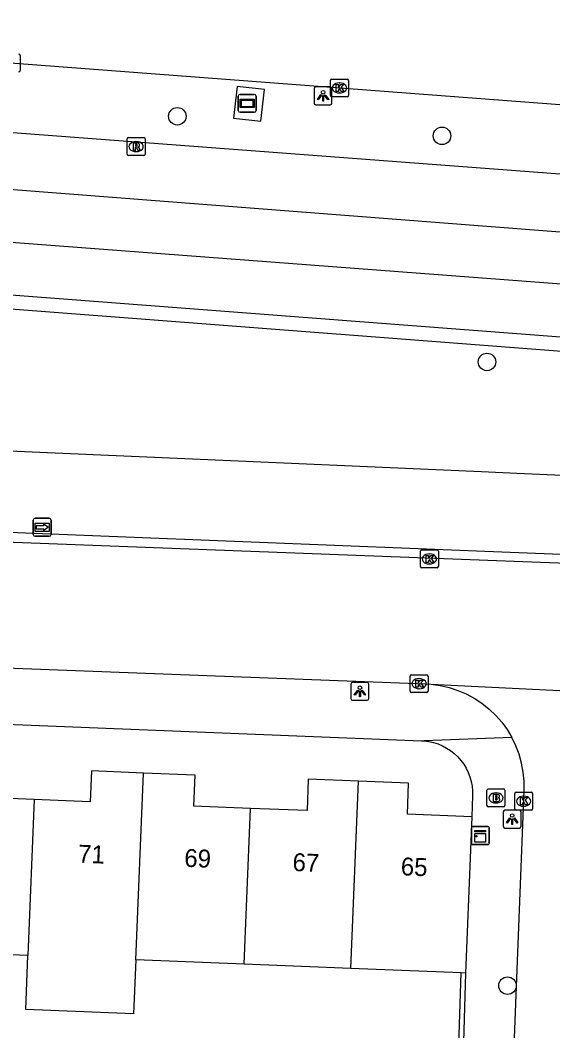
# Model space of a CAD drawing. Extents: x 161355 to 162026, y 386504 to 387459.
# Drawn here: x 161812.2 to 161842, y 387385.9 to 387442.3 of the extents above; entities that cross this region are included whole.
import ezdxf

# ---------------------------------------------------------------- set-up
doc = ezdxf.new("R2010")
doc.units = 0
for name, color, linetype in [('IMGEO_Berm_groen', 7, 'Continuous'), ('IMGEO_Boom', 7, 'Continuous'), ('IMGEO_Brandkraan', 7, 'Continuous'), ('IMGEO_Fietspad_open', 7, 'Continuous'), ('IMGEO_Kast', 7, 'Continuous'), ('IMGEO_Kolk', 7, 'Continuous'), ('IMGEO_Lichtpunt', 7, 'Continuous'), ('IMGEO_Muur', 7, 'Continuous'), ('IMGEO_Pand', 7, 'Continuous'), ('IMGEO_Pand_nummerreeks', 7, 'Continuous'), ('IMGEO_Reclamebord', 7, 'Continuous'), ('IMGEO_Rijbaan_lokaal_gesloten', 7, 'Continuous'), ('IMGEO_Rijbaan_lokaal_open', 7, 'Continuous'), ('IMGEO_Rioolput', 7, 'Continuous'), ('IMGEO_Voetpad_open', 7, 'Continuous'), ('IMGEO_Wegwijzer', 7, 'Continuous')]:
    doc.layers.add(name, color=color, linetype=linetype)

msp = doc.modelspace()

# ---------------------------------------------------------------- linework, layer by layer
at = {"layer": 'IMGEO_Berm_groen'}
msp.add_lwpolyline([(161854.5, 387416.362), (161852.696, 387416.441), (161839.957, 387417), (161837.987, 387417.086), (161819.309, 387417.905), (161806.481, 387418.468), (161791.763, 387419.113), (161781.987, 387419.542), (161782.022, 387420.329), (161782.38, 387428.436), (161918.301, 387418.004)], dxfattribs=at)
at = {"layer": 'IMGEO_Boom'}
for centre in [(161821.012, 387436.934), (161835.781, 387435.838), (161838.293, 387423.222), (161839.44, 387388.407)]:
    msp.add_circle(centre, 0.489, dxfattribs=at)
at = {"layer": 'IMGEO_Brandkraan'}
for p, q in [((161838.296, 387398.459), (161838.296, 387399.311)), ((161838.371, 387399.385), (161839.223, 387399.385)), ((161838.784, 387399.165), (161838.809, 387399.165)), ((161839.297, 387399.311), (161839.297, 387398.459)), ((161839.223, 387398.385), (161838.371, 387398.385)), ((161838.807, 387398.605), (161838.782, 387398.605))]:
    msp.add_line(p, q, dxfattribs=at)
for points in [[(161838.296, 387398.459), (161838.296, 387399.311)], [(161838.371, 387399.385), (161839.223, 387399.385)], [(161838.644, 387399.085), (161838.644, 387398.685), (161838.857, 387398.685)], [(161838.875, 387399.085), (161838.644, 387399.085)], [(161838.823, 387399.004), (161838.769, 387399.004), (161838.769, 387398.928)], [(161838.769, 387398.928), (161838.822, 387398.928)], [(161839.297, 387399.311), (161839.297, 387398.459)], [(161839.223, 387398.385), (161838.371, 387398.385)], [(161838.831, 387398.852), (161838.769, 387398.852), (161838.769, 387398.771)], [(161838.769, 387398.771), (161838.831, 387398.771)]]:
    msp.add_lwpolyline(points, dxfattribs=at)
for centre, radius, start, end in [((161838.373, 387399.309), 0.0765, 91.552, 178.448), ((161838.373, 387399.309), 0.0765, 91.552, 178.448), ((161838.824, 387398.966), 0.0379, 267.8285, 90.9355), ((161838.879, 387398.94), 0.145, 59.4692, 91.5367), ((161838.904, 387398.987), 0.0922, 285.5137, 58.1501), ((161839.221, 387399.309), 0.0765, 1.552, 88.448), ((161839.221, 387399.309), 0.0765, 1.552, 88.448), ((161838.373, 387398.461), 0.0765, 181.552, 268.448), ((161838.373, 387398.461), 0.0765, 181.552, 268.448), ((161838.832, 387398.811), 0.0404, 269.8759, 90.5077), ((161838.863, 387398.936), 0.251, 268.6676, 293.5347), ((161838.909, 387398.795), 0.105, 301.3115, 78.989), ((161839.221, 387398.461), 0.0765, 271.552, 358.448), ((161839.221, 387398.461), 0.0765, 271.552, 358.448)]:
    msp.add_arc(centre, radius, start, end, dxfattribs=at)
for centre, major_axis, ratio, start_param, end_param in [((161838.783, 387398.885), (-0.387, 0.002), 0.722429, 4.712389, 7.853982), ((161838.808, 387398.885), (-0.39, 0.002), 0.717154, 1.570796, 4.712389)]:
    msp.add_ellipse(centre, major_axis=major_axis, ratio=ratio, start_param=start_param, end_param=end_param, dxfattribs=at)
at = {"layer": 'IMGEO_Fietspad_open'}
for points in [[(161969.595, 387424.942), (161965.314, 387425.138), (161946.34, 387425.846), (161783.221, 387438.164), (161780.263, 387438.388)], [(161963.225, 387422.05), (161951.49, 387422.394), (161934.858, 387423.31), (161779.649, 387435.327)]]:
    msp.add_lwpolyline(points, dxfattribs=at)
at = {"layer": 'IMGEO_Kast'}
for p, q in [((161837.498, 387397.286), (161838.339, 387397.286)), ((161838.339, 387397.286), (161837.498, 387397.286)), ((161837.423, 387396.361), (161837.423, 387397.202)), ((161837.423, 387397.202), (161837.423, 387396.361)), ((161838.423, 387397.211), (161838.423, 387396.37)), ((161838.423, 387396.37), (161838.423, 387397.211)), ((161838.348, 387396.286), (161837.507, 387396.286)), ((161837.507, 387396.286), (161838.348, 387396.286))]:
    msp.add_line(p, q, dxfattribs=at)
for points in [[(161837.618, 387397.076), (161838.218, 387397.076), (161838.218, 387396.991), (161837.618, 387396.991), (161837.618, 387397.076)], [(161837.618, 387396.901), (161838.218, 387396.901), (161838.218, 387396.412), (161837.618, 387396.412), (161837.618, 387396.901)]]:
    msp.add_lwpolyline(points, dxfattribs=at)
msp.add_circle((161837.702, 387396.75), 0.0377, dxfattribs=at)
for centre, start, end in [((161837.501, 387397.208), 92.4484, 184.2845), ((161837.501, 387397.208), 92.4484, 184.2845), ((161838.345, 387397.208), 2.4484, 94.2845), ((161838.345, 387397.208), 2.4484, 94.2845), ((161837.501, 387396.364), 182.4484, 274.2845), ((161837.501, 387396.364), 182.4484, 274.2845), ((161838.345, 387396.364), 272.4484, 4.2845), ((161838.345, 387396.364), 272.4484, 4.2845)]:
    msp.add_arc(centre, 0.0779, start, end, dxfattribs=at)
at = {"layer": 'IMGEO_Kolk'}
for p, q in [((161812.238, 387440.333), (161812.238, 387439.481)), ((161829.636, 387439.013), (161830.488, 387439.013)), ((161829.561, 387438.087), (161829.561, 387438.939)), ((161830.049, 387438.793), (161830.074, 387438.793)), ((161830.562, 387438.939), (161830.562, 387438.087)), ((161830.488, 387438.013), (161829.636, 387438.013)), ((161830.072, 387438.233), (161830.047, 387438.233)), ((161834.58, 387411.8), (161834.58, 387412.652)), ((161834.655, 387412.726), (161835.507, 387412.726)), ((161835.068, 387412.506), (161835.093, 387412.506)), ((161835.581, 387412.652), (161835.581, 387411.8)), ((161835.091, 387411.946), (161835.066, 387411.946)), ((161835.507, 387411.726), (161834.655, 387411.726)), ((161834.005, 387404.838), (161834.005, 387405.69)), ((161834.08, 387405.764), (161834.932, 387405.764)), ((161835.006, 387405.69), (161835.006, 387404.838)), ((161834.493, 387405.544), (161834.518, 387405.544)), ((161834.932, 387404.764), (161834.08, 387404.764)), ((161834.516, 387404.984), (161834.491, 387404.984)), ((161839.842, 387398.277), (161839.842, 387399.129)), ((161839.917, 387399.203), (161840.769, 387399.203)), ((161840.33, 387398.983), (161840.355, 387398.983)), ((161840.843, 387399.129), (161840.843, 387398.277)), ((161840.353, 387398.423), (161840.328, 387398.423)), ((161840.769, 387398.203), (161839.917, 387398.203))]:
    msp.add_line(p, q, dxfattribs=at)
for points in [[(161812.238, 387440.333), (161812.238, 387439.481)], [(161829.636, 387439.013), (161830.488, 387439.013)], [(161829.561, 387438.087), (161829.561, 387438.939)], [(161829.882, 387438.713), (161830.005, 387438.713), (161830.005, 387438.562), (161830.135, 387438.713), (161830.299, 387438.713), (161830.153, 387438.562), (161830.306, 387438.313), (161830.154, 387438.313), (161830.069, 387438.477), (161830.005, 387438.41), (161830.005, 387438.313), (161829.882, 387438.313), (161829.882, 387438.713)], [(161830.562, 387438.939), (161830.562, 387438.087)], [(161830.488, 387438.013), (161829.636, 387438.013)], [(161834.58, 387411.8), (161834.58, 387412.652)], [(161834.655, 387412.726), (161835.507, 387412.726)], [(161835.581, 387412.652), (161835.581, 387411.8)], [(161834.901, 387412.426), (161835.024, 387412.426), (161835.024, 387412.275), (161835.154, 387412.426), (161835.318, 387412.426), (161835.172, 387412.275), (161835.325, 387412.026), (161835.173, 387412.026), (161835.088, 387412.19), (161835.024, 387412.123), (161835.024, 387412.026), (161834.901, 387412.026), (161834.901, 387412.426)], [(161835.507, 387411.726), (161834.655, 387411.726)], [(161834.005, 387404.838), (161834.005, 387405.69)], [(161834.08, 387405.764), (161834.932, 387405.764)], [(161835.006, 387405.69), (161835.006, 387404.838)], [(161834.326, 387405.464), (161834.449, 387405.464), (161834.449, 387405.313), (161834.579, 387405.464), (161834.743, 387405.464), (161834.597, 387405.313), (161834.75, 387405.064), (161834.598, 387405.064), (161834.513, 387405.228), (161834.449, 387405.161), (161834.449, 387405.064), (161834.326, 387405.064), (161834.326, 387405.464)], [(161834.932, 387404.764), (161834.08, 387404.764)], [(161839.842, 387398.277), (161839.842, 387399.129)], [(161839.917, 387399.203), (161840.769, 387399.203)], [(161840.843, 387399.129), (161840.843, 387398.277)], [(161840.163, 387398.903), (161840.286, 387398.903), (161840.286, 387398.752), (161840.416, 387398.903), (161840.58, 387398.903), (161840.434, 387398.752), (161840.587, 387398.503), (161840.435, 387398.503), (161840.35, 387398.667), (161840.286, 387398.6), (161840.286, 387398.503), (161840.163, 387398.503), (161840.163, 387398.903)], [(161840.769, 387398.203), (161839.917, 387398.203)]]:
    msp.add_lwpolyline(points, dxfattribs=at)
for centre, start, end in [((161812.162, 387440.331), 1.552, 88.448), ((161812.162, 387440.331), 1.552, 88.448), ((161812.162, 387439.483), 271.552, 358.448), ((161812.162, 387439.483), 271.552, 358.448), ((161829.638, 387438.937), 91.552, 178.448), ((161829.638, 387438.937), 91.552, 178.448), ((161830.486, 387438.937), 1.552, 88.448), ((161830.486, 387438.937), 1.552, 88.448), ((161829.638, 387438.089), 181.552, 268.448), ((161829.638, 387438.089), 181.552, 268.448), ((161830.486, 387438.089), 271.552, 358.448), ((161830.486, 387438.089), 271.552, 358.448), ((161834.657, 387412.65), 91.552, 178.448), ((161834.657, 387412.65), 91.552, 178.448), ((161835.505, 387412.65), 1.552, 88.448), ((161835.505, 387412.65), 1.552, 88.448), ((161834.657, 387411.802), 181.552, 268.448), ((161834.657, 387411.802), 181.552, 268.448), ((161835.505, 387411.802), 271.552, 358.448), ((161835.505, 387411.802), 271.552, 358.448), ((161834.082, 387405.688), 91.552, 178.448), ((161834.082, 387405.688), 91.552, 178.448), ((161834.93, 387405.688), 1.552, 88.448), ((161834.93, 387405.688), 1.552, 88.448), ((161834.082, 387404.84), 181.552, 268.448), ((161834.082, 387404.84), 181.552, 268.448), ((161834.93, 387404.84), 271.552, 358.448), ((161834.93, 387404.84), 271.552, 358.448), ((161839.919, 387399.127), 91.552, 178.448), ((161839.919, 387399.127), 91.552, 178.448), ((161840.767, 387399.127), 1.552, 88.448), ((161840.767, 387399.127), 1.552, 88.448), ((161839.919, 387398.279), 181.552, 268.448), ((161839.919, 387398.279), 181.552, 268.448), ((161840.767, 387398.279), 271.552, 358.448), ((161840.767, 387398.279), 271.552, 358.448)]:
    msp.add_arc(centre, 0.0765, start, end, dxfattribs=at)
for centre, major_axis, ratio, start_param, end_param in [((161830.048, 387438.513), (-0.387, 0.002), 0.722429, 4.712389, 7.853982), ((161830.073, 387438.513), (-0.39, 0.002), 0.717154, 1.570796, 4.712389), ((161835.067, 387412.226), (-0.387, 0.002), 0.722429, 4.712389, 7.853982), ((161835.092, 387412.226), (-0.39, 0.002), 0.717154, 1.570796, 4.712389), ((161834.492, 387405.264), (-0.387, 0.002), 0.722429, 4.712389, 7.853982), ((161834.517, 387405.264), (-0.39, 0.002), 0.717154, 1.570796, 4.712389), ((161840.329, 387398.703), (-0.387, 0.002), 0.722429, 4.712389, 7.853982), ((161840.354, 387398.703), (-0.39, 0.002), 0.717154, 1.570796, 4.712389)]:
    msp.add_ellipse(centre, major_axis=major_axis, ratio=ratio, start_param=start_param, end_param=end_param, dxfattribs=at)
at = {"layer": 'IMGEO_Lichtpunt'}
for p, q in [((161828.647, 387438.476), (161828.647, 387437.669)), ((161828.647, 387438.476), (161828.647, 387437.669)), ((161829.549, 387438.571), (161828.741, 387438.571)), ((161829.549, 387438.571), (161828.741, 387438.571)), ((161829.643, 387437.669), (161829.643, 387438.476)), ((161829.643, 387437.669), (161829.643, 387438.476)), ((161828.741, 387437.575), (161829.549, 387437.575)), ((161828.741, 387437.575), (161829.549, 387437.575)), ((161830.703, 387405.24), (161830.703, 387404.433)), ((161830.703, 387405.24), (161830.703, 387404.433)), ((161831.605, 387405.335), (161830.797, 387405.335)), ((161831.605, 387405.335), (161830.797, 387405.335)), ((161831.699, 387404.433), (161831.699, 387405.24)), ((161831.699, 387404.433), (161831.699, 387405.24)), ((161830.797, 387404.339), (161831.605, 387404.339)), ((161830.797, 387404.339), (161831.605, 387404.339)), ((161839.202, 387398.105), (161839.202, 387397.298)), ((161839.202, 387398.105), (161839.202, 387397.298)), ((161840.104, 387398.2), (161839.296, 387398.2)), ((161840.104, 387398.2), (161839.296, 387398.2)), ((161840.198, 387397.298), (161840.198, 387398.105)), ((161840.198, 387397.298), (161840.198, 387398.105)), ((161839.296, 387397.204), (161840.104, 387397.204)), ((161839.296, 387397.204), (161840.104, 387397.204))]:
    msp.add_line(p, q, dxfattribs=at)
for points in [[(161829.021, 387438.14), (161829.06, 387438.112), (161828.872, 387437.85), (161828.834, 387437.877), (161829.021, 387438.14)], [(161829.123, 387438.092), (161829.17, 387438.092), (161829.17, 387437.77), (161829.123, 387437.77), (161829.123, 387438.092)], [(161829.233, 387438.112), (161829.271, 387438.139), (161829.458, 387437.877), (161829.419, 387437.849), (161829.233, 387438.112)], [(161831.077, 387404.904), (161831.116, 387404.876), (161830.928, 387404.614), (161830.89, 387404.641), (161831.077, 387404.904)], [(161831.179, 387404.856), (161831.226, 387404.856), (161831.226, 387404.534), (161831.179, 387404.534), (161831.179, 387404.856)], [(161831.289, 387404.876), (161831.327, 387404.903), (161831.514, 387404.641), (161831.475, 387404.613), (161831.289, 387404.876)], [(161839.576, 387397.769), (161839.615, 387397.741), (161839.427, 387397.479), (161839.389, 387397.506), (161839.576, 387397.769)], [(161839.678, 387397.721), (161839.725, 387397.721), (161839.725, 387397.399), (161839.678, 387397.399), (161839.678, 387397.721)], [(161839.788, 387397.741), (161839.826, 387397.768), (161840.013, 387397.506), (161839.974, 387397.478), (161839.788, 387397.741)]]:
    msp.add_lwpolyline(points, dxfattribs=at)
for centre in [(161829.146, 387438.274), (161831.202, 387405.038), (161839.701, 387397.903)]:
    msp.add_circle(centre, 0.0994, dxfattribs=at)
for centre, start, end in [((161828.741, 387438.476), 90, 180), ((161828.741, 387438.476), 90, 180), ((161829.549, 387438.476), 0, 90), ((161829.549, 387438.476), 0, 90), ((161828.741, 387437.669), 180, 270), ((161828.741, 387437.669), 180, 270), ((161829.549, 387437.669), 270, 0), ((161829.549, 387437.669), 270, 360), ((161830.797, 387405.24), 90, 180), ((161830.797, 387405.24), 90, 180), ((161831.605, 387405.24), 0, 90), ((161831.605, 387405.24), 0, 90), ((161830.797, 387404.433), 180, 270), ((161830.797, 387404.433), 180, 270), ((161831.605, 387404.433), 270, 0), ((161831.605, 387404.433), 270, 360), ((161839.296, 387398.105), 90, 180), ((161839.296, 387398.105), 90, 180), ((161840.104, 387398.105), 0, 90), ((161840.104, 387398.105), 0, 90), ((161839.296, 387397.298), 180, 270), ((161839.296, 387397.298), 180, 270), ((161840.104, 387397.298), 270, 0), ((161840.104, 387397.298), 270, 360)]:
    msp.add_arc(centre, 0.0946, start, end, dxfattribs=at)
at = {"layer": 'IMGEO_Muur'}
msp.add_lwpolyline([(161837.092, 387389.109), (161836.899, 387382.089)], dxfattribs=at)
at = {"layer": 'IMGEO_Pand'}
for points in [[(161813.025, 387398.795), (161809.899, 387398.924), (161809.97, 387400.665), (161807.118, 387400.782)], [(161819.115, 387400.276), (161816.223, 387400.395), (161816.152, 387398.667), (161813.025, 387398.795)], [(161818.688, 387389.855), (161819.115, 387400.276)], [(161825.093, 387398.304), (161821.938, 387398.434), (161822.008, 387400.157), (161819.115, 387400.276)], [(161831.121, 387399.817), (161828.321, 387399.932), (161828.249, 387398.175), (161825.093, 387398.304)], [(161830.693, 387389.372), (161831.121, 387399.817)], [(161837.45, 387397.827), (161833.851, 387397.975), (161833.922, 387399.702), (161831.121, 387399.817)], [(161813.025, 387398.795), (161812.668, 387390.099)], [(161824.737, 387389.61), (161825.093, 387398.304)], [(161837.45, 387397.827), (161837.092, 387389.109), (161836.861, 387389.119)], [(161812.668, 387390.099), (161806.689, 387390.341)], [(161818.688, 387389.855), (161818.564, 387386.827), (161812.544, 387387.074), (161812.668, 387390.099)], [(161824.737, 387389.61), (161818.688, 387389.855)], [(161830.693, 387389.372), (161824.737, 387389.61)], [(161836.861, 387389.119), (161830.693, 387389.372)]]:
    msp.add_lwpolyline(points, dxfattribs=at)
at = {"layer": 'IMGEO_Reclamebord'}
for p, q in [((161824.413, 387437.255), (161824.413, 387438.055)), ((161824.413, 387438.055), (161824.413, 387437.255)), ((161824.513, 387438.155), (161825.303, 387438.155)), ((161825.303, 387438.155), (161824.513, 387438.155)), ((161825.403, 387438.055), (161825.403, 387437.255)), ((161825.403, 387437.255), (161825.403, 387438.055)), ((161825.303, 387437.155), (161824.513, 387437.155)), ((161824.513, 387437.155), (161825.303, 387437.155))]:
    msp.add_line(p, q, dxfattribs=at)
for points in [[(161824.514, 387437.887), (161825.302, 387437.887), (161825.302, 387437.423), (161824.514, 387437.423), (161824.514, 387437.887)], [(161824.579, 387437.822), (161824.579, 387437.488), (161825.237, 387437.488), (161825.237, 387437.822), (161824.579, 387437.822)]]:
    msp.add_lwpolyline(points, dxfattribs=at)
for centre, start, end in [((161824.513, 387438.055), 90, 180), ((161824.513, 387438.055), 90, 180), ((161825.303, 387438.055), 0, 90), ((161825.303, 387438.055), 360, 90), ((161824.513, 387437.255), 180, 270), ((161824.513, 387437.255), 180, 270), ((161825.303, 387437.255), 270, 0), ((161825.303, 387437.255), 270, 0)]:
    msp.add_arc(centre, 0.1, start, end, dxfattribs=at)
at = {"layer": 'IMGEO_Rijbaan_lokaal_gesloten'}
msp.add_lwpolyline([(161780.446, 387442.295), (161784.439, 387441.983), (161953.046, 387429.2), (161969.845, 387427.907)], dxfattribs=at)
at = {"layer": 'IMGEO_Rijbaan_lokaal_open'}
for points in [[(161854.651, 387411.522), (161853.697, 387411.557), (161848.143, 387411.767), (161771.163, 387414.681), (161769.164, 387414.754)], [(161768.836, 387407.773), (161770.33, 387407.706), (161834.881, 387405.25), (161835.17, 387405.231)], [(161835.17, 387405.231), (161853.346, 387404.335)], [(161835.17, 387405.231), (161835.677, 387405.162), (161836.176, 387405.048), (161836.662, 387404.89), (161837.133, 387404.689), (161837.583, 387404.447), (161838.01, 387404.166), (161838.411, 387403.848), (161838.781, 387403.495), (161839.118, 387403.11), (161839.42, 387402.697), (161839.683, 387402.259)], [(161838.451, 387351.296), (161839.294, 387371.695), (161839.406, 387374.563), (161839.53, 387377.76), (161839.582, 387379.098), (161839.702, 387382.17), (161840.369, 387399.304), (161840.367, 387399.815), (161840.319, 387400.325), (161840.226, 387400.828), (161840.088, 387401.32), (161839.907, 387401.798), (161839.683, 387402.259)]]:
    msp.add_lwpolyline(points, dxfattribs=at)
at = {"layer": 'IMGEO_Rioolput'}
for p, q in [((161818.209, 387434.814), (161818.209, 387435.666)), ((161818.284, 387435.74), (161819.136, 387435.74)), ((161819.21, 387435.666), (161819.21, 387434.814)), ((161818.697, 387435.52), (161818.722, 387435.52)), ((161819.136, 387434.74), (161818.284, 387434.74)), ((161818.72, 387434.96), (161818.695, 387434.96))]:
    msp.add_line(p, q, dxfattribs=at)
for points in [[(161818.209, 387434.814), (161818.209, 387435.666)], [(161818.284, 387435.74), (161819.136, 387435.74)], [(161819.21, 387435.666), (161819.21, 387434.814)], [(161818.798, 387435.438), (161818.546, 387435.44), (161818.546, 387435.04)], [(161818.546, 387435.04), (161818.67, 387435.04), (161818.67, 387435.202), (161818.681, 387435.202)], [(161818.724, 387435.359), (161818.67, 387435.359), (161818.67, 387435.278)], [(161818.67, 387435.278), (161818.722, 387435.278)], [(161818.728, 387435.173), (161818.799, 387435.04), (161818.939, 387435.04), (161818.874, 387435.166)], [(161819.136, 387434.74), (161818.284, 387434.74)]]:
    msp.add_lwpolyline(points, dxfattribs=at)
for centre, radius, start, end in [((161818.286, 387435.664), 0.0765, 91.552, 178.448), ((161818.286, 387435.664), 0.0765, 91.552, 178.448), ((161819.134, 387435.664), 0.0765, 1.552, 88.448), ((161819.134, 387435.664), 0.0765, 1.552, 88.448), ((161818.68, 387435.149), 0.0533, 26.0293, 88.6989), ((161818.706, 387435.467), 0.19, 274.7715, 282.9687), ((161818.73, 387435.263), 0.0964, 77.0061, 93.1865), ((161818.744, 387435.32), 0.0378, 276.6634, 79.6772), ((161818.797, 387435.328), 0.109, 350.3612, 89.416), ((161818.795, 387435.328), 0.112, 277.5842, 350.9817), ((161818.779, 387435.113), 0.108, 29.5134, 73.7905), ((161818.286, 387434.816), 0.0765, 181.552, 268.448), ((161818.286, 387434.816), 0.0765, 181.552, 268.448), ((161819.134, 387434.816), 0.0765, 271.552, 358.448), ((161819.134, 387434.816), 0.0765, 271.552, 358.448)]:
    msp.add_arc(centre, radius, start, end, dxfattribs=at)
for centre, major_axis, ratio, start_param, end_param in [((161818.696, 387435.24), (-0.387, 0.002), 0.722429, 4.712389, 7.853982), ((161818.721, 387435.24), (-0.39, 0.002), 0.717154, 1.570796, 4.712389)]:
    msp.add_ellipse(centre, major_axis=major_axis, ratio=ratio, start_param=start_param, end_param=end_param, dxfattribs=at)
at = {"layer": 'IMGEO_Voetpad_open'}
for points in [[(161825.68, 387436.662), (161825.878, 387438.424), (161824.344, 387438.596), (161824.146, 387436.834), (161825.68, 387436.662)], [(161779.649, 387435.327), (161779.524, 387432.349), (161934.841, 387420.582), (161956.797, 387419.197), (161963.221, 387419.005)], [(161918.592, 387418.778), (161776.411, 387429.654), (161773.937, 387429.876)], [(161854.5, 387416.362), (161854.379, 387412.61), (161854.377, 387412.572), (161854.369, 387412.518), (161854.357, 387412.464), (161854.34, 387412.412), (161854.318, 387412.362), (161854.292, 387412.314), (161854.262, 387412.269), (161854.228, 387412.226), (161854.19, 387412.186), (161854.148, 387412.15), (161854.104, 387412.118), (161854.057, 387412.09), (161854.008, 387412.067), (161853.957, 387412.047), (161853.904, 387412.033), (161853.85, 387412.023), (161853.796, 387412.018), (161853.741, 387412.018), (161837.719, 387412.657), (161781.781, 387414.887), (161771.618, 387415.292), (161769.574, 387415.345)], [(161764.913, 387402.138), (161764.96, 387402.397), (161765.031, 387402.657), (161765.126, 387402.909), (161765.242, 387403.152), (161765.38, 387403.384), (161765.538, 387403.602), (161765.714, 387403.806), (161765.909, 387403.993), (161766.119, 387404.162), (161766.343, 387404.311), (161766.58, 387404.44), (161766.827, 387404.547), (161767.083, 387404.631), (161767.346, 387404.693), (161767.613, 387404.73), (161767.882, 387404.744), (161834.638, 387402.08), (161834.791, 387402.071)], [(161839.683, 387402.259), (161834.791, 387402.071)], [(161834.791, 387402.071), (161835.054, 387402.036), (161835.312, 387401.978), (161835.564, 387401.898), (161835.808, 387401.795), (161836.042, 387401.671), (161836.263, 387401.526), (161836.471, 387401.362), (161836.664, 387401.18), (161836.839, 387400.982), (161836.996, 387400.769), (161837.134, 387400.543), (161837.25, 387400.305), (161837.345, 387400.058), (161837.417, 387399.803), (161837.467, 387399.543), (161837.493, 387399.28), (161837.495, 387399.015), (161837.45, 387397.827)], [(161836.634, 387382.177), (161836.861, 387389.119)]]:
    msp.add_lwpolyline(points, dxfattribs=at)
at = {"layer": 'IMGEO_Wegwijzer'}
for p, q in [((161812.97, 387413.592), (161812.97, 387414.392)), ((161812.97, 387414.392), (161812.97, 387413.592)), ((161813.07, 387414.492), (161813.86, 387414.492)), ((161813.86, 387414.492), (161813.07, 387414.492)), ((161813.96, 387414.392), (161813.96, 387413.592)), ((161813.96, 387413.592), (161813.96, 387414.392)), ((161813.86, 387413.492), (161813.07, 387413.492)), ((161813.07, 387413.492), (161813.86, 387413.492))]:
    msp.add_line(p, q, dxfattribs=at)
for points in [[(161813.071, 387414.224), (161813.859, 387414.224), (161813.859, 387413.76), (161813.071, 387413.76), (161813.071, 387414.224)], [(161813.136, 387414.076), (161813.136, 387413.992), (161813.136, 387413.908), (161813.547, 387413.908), (161813.547, 387413.825), (161813.794, 387413.992), (161813.547, 387414.159), (161813.547, 387414.076), (161813.136, 387414.076)]]:
    msp.add_lwpolyline(points, dxfattribs=at)
for centre, start, end in [((161813.07, 387414.392), 90, 180), ((161813.07, 387414.392), 90, 180), ((161813.86, 387414.392), 0, 90), ((161813.86, 387414.392), 360, 90), ((161813.07, 387413.592), 180, 270), ((161813.07, 387413.592), 180, 270), ((161813.86, 387413.592), 270, 0), ((161813.86, 387413.592), 270, 0)]:
    msp.add_arc(centre, 0.1, start, end, dxfattribs=at)

# ---------------------------------------------------------------- texts
at = {"layer": 'IMGEO_Pand_nummerreeks'}
for s, rotation, p in [('71', 357.7655, (161815.455, 387395.276)), ('69', 357.7674, (161821.385, 387395.044)), ('67', 357.7674, (161827.428, 387394.809)), ('65', 357.7655, (161833.471, 387394.573))]:
    msp.add_text(s, height=1, rotation=rotation, dxfattribs=at).set_placement(p)

doc.saveas('drawing.dxf')
